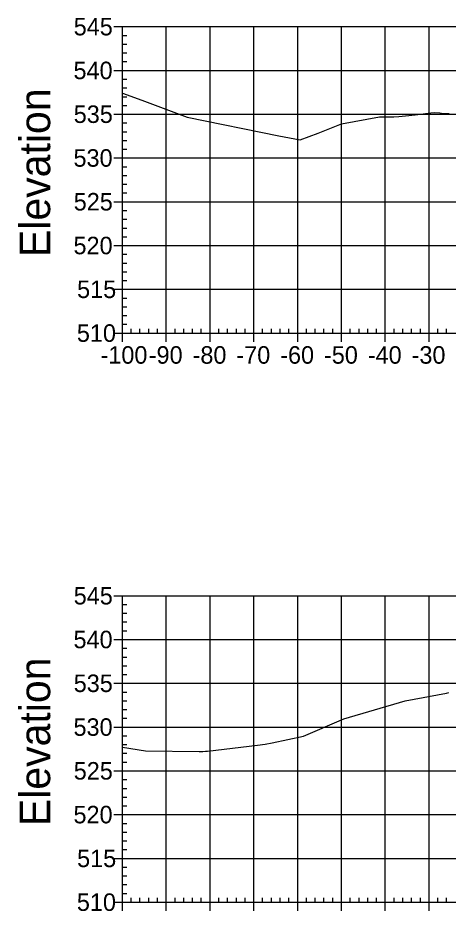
# Model space of a CAD drawing. Extents: x 708103 to 717568, y 374476 to 378707.
# Drawn here: x 717332.6 to 717430.8, y 376556 to 376760.1 of the extents above; entities that cross this region are included whole.
import ezdxf

# ---------------------------------------------------------------- set-up
doc = ezdxf.new("R2010")
doc.units = 0
for name, color, linetype in [('57', 7, 'Continuous'), ('60', 7, 'Continuous'), ('Existing', 7, 'Continuous')]:
    doc.layers.add(name, color=color, linetype=linetype)

msp = doc.modelspace()

# ---------------------------------------------------------------- linework, layer by layer
at = {"layer": '57'}
for p, q in [((717354.5, 376758.07), (717356.5, 376758.07)), ((717356.5, 376758.07), (717556.5, 376758.07)), ((717356.5, 376688.07), (717356.5, 376758.07)), ((717356.5, 376688.07), (717356.5, 376758.07)), ((717366.5, 376688.07), (717366.5, 376758.07)), ((717376.5, 376688.07), (717376.5, 376758.07)), ((717386.5, 376688.07), (717386.5, 376758.07)), ((717396.5, 376688.07), (717396.5, 376758.07)), ((717406.5, 376688.07), (717406.5, 376758.07)), ((717416.5, 376688.07), (717416.5, 376758.07)), ((717426.5, 376688.07), (717426.5, 376758.07)), ((717356.5, 376756.07), (717357.5, 376756.07)), ((717356.5, 376754.07), (717357.5, 376754.07)), ((717356.5, 376752.07), (717357.5, 376752.07)), ((717356.5, 376750.07), (717357.5, 376750.07)), ((717354.5, 376748.07), (717356.5, 376748.07)), ((717356.5, 376748.07), (717556.5, 376748.07)), ((717356.5, 376746.07), (717357.5, 376746.07)), ((717356.5, 376744.07), (717357.5, 376744.07)), ((717356.5, 376742.07), (717357.5, 376742.07)), ((717356.5, 376740.07), (717357.5, 376740.07)), ((717354.5, 376738.07), (717356.5, 376738.07)), ((717356.5, 376738.07), (717556.5, 376738.07)), ((717356.5, 376736.07), (717357.5, 376736.07)), ((717356.5, 376734.07), (717357.5, 376734.07)), ((717356.5, 376732.07), (717357.5, 376732.07)), ((717356.5, 376730.07), (717357.5, 376730.07)), ((717354.5, 376728.07), (717356.5, 376728.07)), ((717356.5, 376728.07), (717556.5, 376728.07)), ((717356.5, 376726.07), (717357.5, 376726.07)), ((717356.5, 376724.07), (717357.5, 376724.07)), ((717356.5, 376722.07), (717357.5, 376722.07)), ((717356.5, 376720.07), (717357.5, 376720.07)), ((717354.5, 376718.07), (717356.5, 376718.07)), ((717356.5, 376718.07), (717556.5, 376718.07)), ((717356.5, 376716.07), (717357.5, 376716.07)), ((717356.5, 376714.07), (717357.5, 376714.07)), ((717356.5, 376712.07), (717357.5, 376712.07)), ((717356.5, 376710.07), (717357.5, 376710.07)), ((717354.5, 376708.07), (717356.5, 376708.07)), ((717356.5, 376708.07), (717556.5, 376708.07)), ((717356.5, 376706.07), (717357.5, 376706.07)), ((717356.5, 376704.07), (717357.5, 376704.07)), ((717356.5, 376702.07), (717357.5, 376702.07)), ((717356.5, 376700.07), (717357.5, 376700.07)), ((717354.5, 376698.07), (717356.5, 376698.07)), ((717356.5, 376698.07), (717556.5, 376698.07)), ((717356.5, 376696.07), (717357.5, 376696.07)), ((717356.5, 376694.07), (717357.5, 376694.07)), ((717356.5, 376692.07), (717357.5, 376692.07)), ((717356.5, 376690.07), (717357.5, 376690.07)), ((717358.5, 376688.07), (717358.5, 376689.07)), ((717360.5, 376688.07), (717360.5, 376689.07)), ((717362.5, 376688.07), (717362.5, 376689.07)), ((717364.5, 376688.07), (717364.5, 376689.07)), ((717368.5, 376688.07), (717368.5, 376689.07)), ((717370.5, 376688.07), (717370.5, 376689.07)), ((717372.5, 376688.07), (717372.5, 376689.07)), ((717374.5, 376688.07), (717374.5, 376689.07)), ((717378.5, 376688.07), (717378.5, 376689.07)), ((717380.5, 376688.07), (717380.5, 376689.07)), ((717382.5, 376688.07), (717382.5, 376689.07)), ((717384.5, 376688.07), (717384.5, 376689.07)), ((717388.5, 376688.07), (717388.5, 376689.07)), ((717390.5, 376688.07), (717390.5, 376689.07)), ((717392.5, 376688.07), (717392.5, 376689.07)), ((717394.5, 376688.07), (717394.5, 376689.07)), ((717398.5, 376688.07), (717398.5, 376689.07)), ((717400.5, 376688.07), (717400.5, 376689.07)), ((717402.5, 376688.07), (717402.5, 376689.07)), ((717404.5, 376688.07), (717404.5, 376689.07)), ((717408.5, 376688.07), (717408.5, 376689.07)), ((717410.5, 376688.07), (717410.5, 376689.07)), ((717412.5, 376688.07), (717412.5, 376689.07)), ((717414.5, 376688.07), (717414.5, 376689.07)), ((717418.5, 376688.07), (717418.5, 376689.07)), ((717420.5, 376688.07), (717420.5, 376689.07)), ((717422.5, 376688.07), (717422.5, 376689.07)), ((717424.5, 376688.07), (717424.5, 376689.07)), ((717428.5, 376688.07), (717428.5, 376689.07)), ((717430.5, 376688.07), (717430.5, 376689.07)), ((717354.5, 376688.07), (717356.5, 376688.07)), ((717356.5, 376688.07), (717556.5, 376688.07)), ((717356.5, 376688.07), (717556.5, 376688.07)), ((717356.5, 376686.07), (717356.5, 376688.07)), ((717366.5, 376686.07), (717366.5, 376688.07)), ((717376.5, 376686.07), (717376.5, 376688.07)), ((717386.5, 376686.07), (717386.5, 376688.07)), ((717396.5, 376686.07), (717396.5, 376688.07)), ((717406.5, 376686.07), (717406.5, 376688.07)), ((717416.5, 376686.07), (717416.5, 376688.07)), ((717426.5, 376686.07), (717426.5, 376688.07)), ((717354.5, 376628.07), (717356.5, 376628.07)), ((717356.5, 376628.07), (717556.5, 376628.07)), ((717356.5, 376558.07), (717356.5, 376628.07)), ((717356.5, 376558.07), (717356.5, 376628.07)), ((717366.5, 376558.07), (717366.5, 376628.07)), ((717376.5, 376558.07), (717376.5, 376628.07)), ((717386.5, 376558.07), (717386.5, 376628.07)), ((717396.5, 376558.07), (717396.5, 376628.07)), ((717406.5, 376558.07), (717406.5, 376628.07)), ((717416.5, 376558.07), (717416.5, 376628.07)), ((717426.5, 376558.07), (717426.5, 376628.07)), ((717356.5, 376626.07), (717357.5, 376626.07)), ((717356.5, 376624.07), (717357.5, 376624.07)), ((717356.5, 376622.07), (717357.5, 376622.07)), ((717356.5, 376620.07), (717357.5, 376620.07)), ((717354.5, 376618.07), (717356.5, 376618.07)), ((717356.5, 376618.07), (717556.5, 376618.07)), ((717356.5, 376616.07), (717357.5, 376616.07)), ((717356.5, 376614.07), (717357.5, 376614.07)), ((717356.5, 376612.07), (717357.5, 376612.07)), ((717356.5, 376610.07), (717357.5, 376610.07)), ((717354.5, 376608.07), (717356.5, 376608.07)), ((717356.5, 376608.07), (717556.5, 376608.07)), ((717356.5, 376606.07), (717357.5, 376606.07)), ((717356.5, 376604.07), (717357.5, 376604.07)), ((717356.5, 376602.07), (717357.5, 376602.07)), ((717356.5, 376600.07), (717357.5, 376600.07)), ((717354.5, 376598.07), (717356.5, 376598.07)), ((717356.5, 376598.07), (717556.5, 376598.07)), ((717356.5, 376596.07), (717357.5, 376596.07)), ((717356.5, 376594.07), (717357.5, 376594.07)), ((717356.5, 376592.07), (717357.5, 376592.07)), ((717356.5, 376590.07), (717357.5, 376590.07)), ((717354.5, 376588.07), (717356.5, 376588.07)), ((717356.5, 376588.07), (717556.5, 376588.07)), ((717356.5, 376586.07), (717357.5, 376586.07)), ((717356.5, 376584.07), (717357.5, 376584.07)), ((717356.5, 376582.07), (717357.5, 376582.07)), ((717356.5, 376580.07), (717357.5, 376580.07)), ((717354.5, 376578.07), (717356.5, 376578.07)), ((717356.5, 376578.07), (717556.5, 376578.07)), ((717356.5, 376576.07), (717357.5, 376576.07)), ((717356.5, 376574.07), (717357.5, 376574.07)), ((717356.5, 376572.07), (717357.5, 376572.07)), ((717356.5, 376570.07), (717357.5, 376570.07)), ((717354.5, 376568.07), (717356.5, 376568.07)), ((717356.5, 376568.07), (717556.5, 376568.07)), ((717356.5, 376566.07), (717357.5, 376566.07)), ((717356.5, 376564.07), (717357.5, 376564.07)), ((717356.5, 376562.07), (717357.5, 376562.07)), ((717356.5, 376560.07), (717357.5, 376560.07)), ((717358.5, 376558.07), (717358.5, 376559.07)), ((717360.5, 376558.07), (717360.5, 376559.07)), ((717362.5, 376558.07), (717362.5, 376559.07)), ((717364.5, 376558.07), (717364.5, 376559.07)), ((717368.5, 376558.07), (717368.5, 376559.07)), ((717370.5, 376558.07), (717370.5, 376559.07)), ((717372.5, 376558.07), (717372.5, 376559.07)), ((717374.5, 376558.07), (717374.5, 376559.07)), ((717378.5, 376558.07), (717378.5, 376559.07)), ((717380.5, 376558.07), (717380.5, 376559.07)), ((717382.5, 376558.07), (717382.5, 376559.07)), ((717384.5, 376558.07), (717384.5, 376559.07)), ((717388.5, 376558.07), (717388.5, 376559.07)), ((717390.5, 376558.07), (717390.5, 376559.07)), ((717392.5, 376558.07), (717392.5, 376559.07)), ((717394.5, 376558.07), (717394.5, 376559.07)), ((717398.5, 376558.07), (717398.5, 376559.07)), ((717400.5, 376558.07), (717400.5, 376559.07)), ((717402.5, 376558.07), (717402.5, 376559.07)), ((717404.5, 376558.07), (717404.5, 376559.07)), ((717408.5, 376558.07), (717408.5, 376559.07)), ((717410.5, 376558.07), (717410.5, 376559.07)), ((717412.5, 376558.07), (717412.5, 376559.07)), ((717414.5, 376558.07), (717414.5, 376559.07)), ((717418.5, 376558.07), (717418.5, 376559.07)), ((717420.5, 376558.07), (717420.5, 376559.07)), ((717422.5, 376558.07), (717422.5, 376559.07)), ((717424.5, 376558.07), (717424.5, 376559.07)), ((717428.5, 376558.07), (717428.5, 376559.07)), ((717430.5, 376558.07), (717430.5, 376559.07)), ((717354.5, 376558.07), (717356.5, 376558.07)), ((717356.5, 376558.07), (717556.5, 376558.07)), ((717356.5, 376558.07), (717556.5, 376558.07)), ((717356.5, 376556.07), (717356.5, 376558.07)), ((717366.5, 376556.07), (717366.5, 376558.07)), ((717376.5, 376556.07), (717376.5, 376558.07)), ((717386.5, 376556.07), (717386.5, 376558.07)), ((717396.5, 376556.07), (717396.5, 376558.07)), ((717406.5, 376556.07), (717406.5, 376558.07)), ((717416.5, 376556.07), (717416.5, 376558.07)), ((717426.5, 376556.07), (717426.5, 376558.07))]:
    msp.add_line(p, q, dxfattribs=at)
at = {"layer": 'Existing'}
for points in [[(717356.5, 376742.9), (717360.93, 376741.28), (717371.26, 376737.39), (717392.2, 376733.12), (717397.07, 376732.23), (717401.14, 376733.71), (717406.48, 376735.83), (717415.16, 376737.5), (717416.07, 376737.45), (717417.11, 376737.44), (717418.48, 376737.49), (717419.61, 376737.56), (717421.14, 376737.7), (717423.34, 376737.93), (717426.89, 376738.36), (717427.64, 376738.46), (717428.93, 376738.35), (717429.31, 376738.33), (717431.06, 376738.22)], [(717356.5, 376593.51), (717361.79, 376592.65), (717373.98, 376592.46), (717374.52, 376592.49), (717374.85, 376592.51), (717375.47, 376592.54), (717375.93, 376592.57), (717387.36, 376593.92), (717389.1, 376594.18), (717390.64, 376594.5), (717397.82, 376595.99), (717407.04, 376599.95), (717421, 376604.09), (717430.44, 376605.84), (717430.98, 376605.99)]]:
    msp.add_lwpolyline(points, dxfattribs=at)

# ---------------------------------------------------------------- texts
at = {"layer": '57'}
for s, p in [('545', (717345.37, 376756.07)), ('540', (717345.32, 376746.07)), ('535', (717345.37, 376736.07)), ('530', (717345.32, 376726.07)), ('525', (717345.37, 376716.07)), ('520', (717345.32, 376706.07)), ('515', (717346.14, 376696.07)), ('510', (717346.09, 376686.07)), ('-100', (717351.49, 376681.07)), ('-90', (717362.5, 376681.07)), ('-80', (717372.5, 376681.07)), ('-70', (717382.5, 376681.07)), ('-60', (717392.5, 376681.07)), ('-50', (717402.5, 376681.07)), ('-40', (717412.5, 376681.07)), ('-30', (717422.5, 376681.07)), ('545', (717345.37, 376626.07)), ('540', (717345.32, 376616.07)), ('535', (717345.37, 376606.07)), ('530', (717345.32, 376596.07)), ('525', (717345.37, 376586.07)), ('520', (717345.32, 376576.07)), ('515', (717346.14, 376566.07)), ('510', (717346.09, 376556.07))]:
    msp.add_text(s, height=4, dxfattribs=at).set_placement(p)
at = {"layer": '60'}
for p in [(717340, 376705.44), (717340, 376575.44)]:
    msp.add_text('Elevation', height=7, rotation=90, dxfattribs=at).set_placement(p)

doc.saveas('drawing.dxf')
